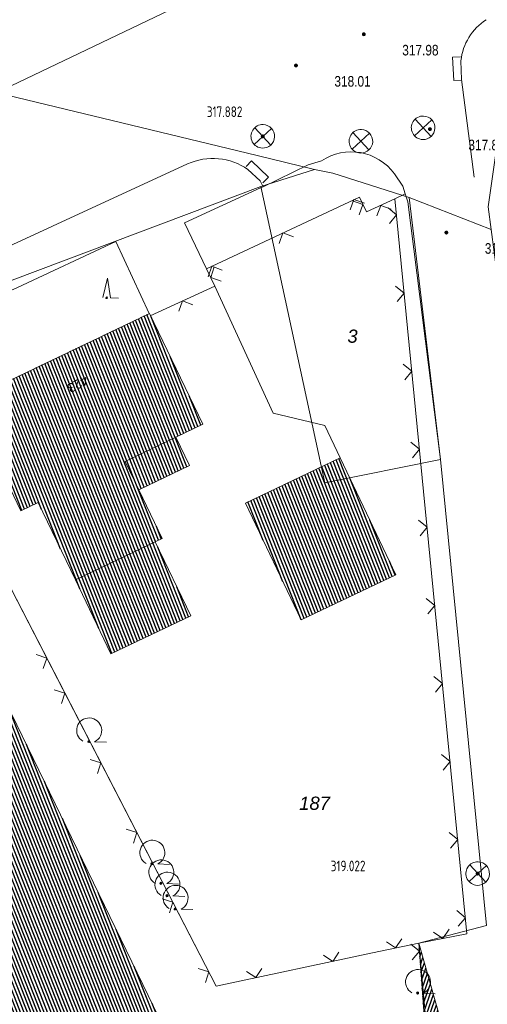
# Model space of a CAD drawing. Header units: metres. Extents: x 345144 to 348639, y 5629211 to 5635235.
# Tile 1049 of 1056: x 347781 to 347811, y 5631483 to 5631546. Entities that reach past the tile are written whole.
import ezdxf
from ezdxf.enums import TextEntityAlignment as Align

# ---------------------------------------------------------------- set-up
doc = ezdxf.new("R2010")
doc.units = ezdxf.units.M
doc.header["$MEASUREMENT"] = 0
for name, color, linetype in [('028 Geländeform', 7, 'Continuous'), ('028 Geländeform Ausg.', 7, 'Continuous'), ('065-066 Ver_Entsorgung', 7, 'Continuous'), ('065-066 Ver_Entsorgung Ausg.', 7, 'Continuous'), ('081-083 Topographie', 7, 'Continuous'), ('AX Flurstück', 7, 'Continuous'), ('AX Gebäude', 7, 'Continuous'), ('Definitionslinie', 7, 'Continuous'), ('Präsentationsobjekt -Text (punktförmig)', 7, 'Continuous')]:
    doc.layers.add(name, color=color, linetype=linetype)
doc.styles.add('ARIAL', font='arial.ttf', dxfattribs={"height": 1})
doc.styles.add('ARIALIT', font='ariali.ttf', dxfattribs={"height": 1})
doc.styles.add('DIN-6776-IT', font='txt', dxfattribs={"height": 1})
pattern_1 = [(111.5294117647, (0, 0), (-0.186045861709, -0.07339575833), [])]

# ---------------------------------------------------------------- blocks, each defined once
blk = doc.blocks.new('alk_3504_nrw')
at = {"color": 134, "lineweight": 5, "true_color": 0x00b2b2, "flags": 128}
for points in [[(-0.729333, -0.684), (-0.707333, -0.707333), (0.707333, 0.707333)], [(-0.707333, 0.707333), (0.707333, -0.707333)]]:
    blk.add_lwpolyline(points, dxfattribs=at)
at = {"color": 134, "lineweight": 5, "true_color": 0x00b2b2}
for start, end in [(90, -90), (-90, 90)]:
    blk.add_arc((0, 0), 1, start, end, dxfattribs=at)
blk = doc.blocks.new('alk_043x_nrw')
h = blk.add_hatch(color=7)
edge = h.paths.add_edge_path(flags=0)
edge.add_arc((0, 0), 1, 180, 360, ccw=False)
edge.add_arc((0, 0), 1, 0, 180, ccw=False)
blk = doc.blocks.new('alk_7100_nrwx2')
at = {"true_color": 0x2e2e2e}
h = blk.add_hatch(color=250, dxfattribs=at)
edge = h.paths.add_edge_path(flags=0)
edge.add_arc((0.024073, -0.597267), 0.057254, 180, 360, ccw=False)
edge.add_arc((0.024073, -0.597267), 0.057255, 0, 180, ccw=False)
at = {"color": 250, "lineweight": 5, "true_color": 0x2e2e2e, "flags": 128}
blk.add_lwpolyline([(0.349382, -0.597267), (1, -0.597267)], dxfattribs=at)
at = {"color": 250, "lineweight": 5, "true_color": 0x2e2e2e}
for centre, radius, start, end in [((0.024073, 0.012362), 0.690995, -61.9148169, -118.0851831), ((0.024073, -0.597267), 0.057255, 0, 180), ((0.024073, -0.597267), 0.057254, 180, 0)]:
    blk.add_arc(centre, radius, start, end, dxfattribs=at)
blk = doc.blocks.new('alk_7200_nrwx2')
at = {"true_color": 0x2e2e2e}
h = blk.add_hatch(color=250, dxfattribs=at)
edge = h.paths.add_edge_path(flags=0)
edge.add_arc((-0.020544, -0.388118), 0.055525, 180, 360, ccw=False)
edge.add_arc((-0.020544, -0.388118), 0.055525, 0, 180, ccw=False)
at = {"color": 250, "lineweight": 5, "true_color": 0x2e2e2e, "flags": 128}
blk.add_lwpolyline([(-0.298168, -0.388118), (-0.020544, 1), (0.257079, -0.388118), (0.812326, -0.388118)], dxfattribs=at)
blk.add_lwpolyline([(-0.298168, -0.388118), (-0.020544, 1), (0.257079, -0.388118), (0.812326, -0.388118)], dxfattribs=at)
at = {"color": 250, "lineweight": 5, "true_color": 0x2e2e2e}
for start, end in [(0, 180), (180, 0)]:
    blk.add_arc((-0.020544, -0.388118), 0.055525, start, end, dxfattribs=at)
blk = doc.blocks.new('swc_strasseneinlauf')
at = {"color": 7, "lineweight": 5, "flags": 128}
blk.add_lwpolyline([(-1, 0), (-1, -0.666667), (1, -0.666667), (1, 0)], dxfattribs=at)

msp = doc.modelspace()

# ---------------------------------------------------------------- hatches: boundary and pattern name
at = {"layer": '028 Geländeform', "true_color": 0xb27500}
h = msp.add_hatch(dxfattribs=at)
h.set_pattern_fill('_USER', color=44, scale=0.2, angle=250.95521515, style=0, pattern_type=0)
h.set_pattern_definition([(250.9552151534, (0, 0), (0.1890527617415, -0.065261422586), [])])
h.paths.add_polyline_path([(347808.117, 5631466.128), (347806.565, 5631487.12), (347806.565, 5631487.12), (347809.182, 5631477.904), (347809.182, 5631477.904), (347809.932, 5631472.211), (347809.932, 5631472.211), (347810.8, 5631463.93), (347810.8, 5631463.93), (347811.831, 5631458.084), (347811.831, 5631458.084), (347812.572, 5631452.838), (347812.572, 5631452.838), (347813.102, 5631447.312), (347813.102, 5631447.312), (347813.305, 5631446.191), (347813.305, 5631446.191), (347813.22, 5631444.733), (347813.22, 5631444.733), (347812.391, 5631443.5), (347812.391, 5631443.5), (347811.003, 5631442.693), (347811.003, 5631442.693), (347809.355, 5631442.618), (347809.355, 5631442.618), (347807.397, 5631443.021), (347807.397, 5631443.021), (347806.339, 5631443.337), (347806.339, 5631443.337), (347804.878, 5631443.374), (347804.878, 5631443.374), (347803.518, 5631443.075), (347803.518, 5631443.075), (347800.908, 5631441.618), (347800.908, 5631441.618), (347799.337, 5631440.455), (347799.337, 5631440.455), (347798.358, 5631439.662), (347798.358, 5631439.662), (347797.755, 5631439.245), (347797.755, 5631439.245), (347797.2, 5631438.884), (347797.2, 5631438.884), (347797.46, 5631439.695), (347797.46, 5631439.695), (347799.247, 5631441.499), (347799.247, 5631441.499), (347801.231, 5631442.646), (347801.231, 5631442.646), (347803.472, 5631444.663), (347803.472, 5631444.663), (347804.569, 5631445.838), (347804.569, 5631445.838), (347806.583, 5631447.108), (347806.583, 5631447.108), (347808.328, 5631447.793), (347808.328, 5631447.793), (347809.034, 5631448.639), (347809.034, 5631448.639), (347809.202, 5631449.882), (347809.202, 5631449.882), (347809.053, 5631452.534), (347809.053, 5631452.534), (347808.649, 5631457.444), (347808.649, 5631457.444), (347808.423, 5631460.991), (347808.423, 5631460.991)], flags=0)
at = {"layer": 'AX Gebäude', "true_color": 0x4f4f4f}
h = msp.add_hatch(dxfattribs=at)
h.set_pattern_fill('_USER', color=251, scale=0.2, angle=111.52941176, style=0, pattern_type=0)
h.set_pattern_definition(pattern_1)
h.paths.add_polyline_path([(347788.733, 5631516.013), (347790.22, 5631512.913), (347789.78, 5631512.702), (347784.701, 5631510.266), (347782.335, 5631515.2), (347781.234, 5631514.672), (347777.859, 5631521.708), (347789.424, 5631527.255), (347792.817, 5631520.182), (347791.099, 5631519.358), (347787.871, 5631517.81)], flags=0)
h = msp.add_hatch(dxfattribs=at)
h.set_pattern_fill('_USER', color=251, scale=0.2, angle=111.52941176, style=0, pattern_type=0)
h.set_pattern_definition(pattern_1)
h.paths.add_polyline_path([(347788.733, 5631516.013), (347787.871, 5631517.81), (347791.099, 5631519.358), (347791.961, 5631517.561)], flags=0)
h = msp.add_hatch(dxfattribs=at)
h.set_pattern_fill('_USER', color=251, scale=0.2, angle=111.52941176, style=0, pattern_type=0)
h.set_pattern_definition(pattern_1)
h.paths.add_polyline_path([(347795.524, 5631515.159), (347801.569, 5631518.039), (347805.115, 5631510.596), (347799.07, 5631507.716)], flags=0)
h = msp.add_hatch(dxfattribs=at)
h.set_pattern_fill('_USER', color=251, scale=0.2, angle=111.52941176, style=0, pattern_type=0)
h.set_pattern_definition(pattern_1)
h.paths.add_polyline_path([(347784.701, 5631510.266), (347789.78, 5631512.702), (347792.043, 5631507.983), (347786.965, 5631505.547)], flags=0)
h = msp.add_hatch(dxfattribs=at)
h.set_pattern_fill('_USER', color=251, scale=0.2, angle=111.52941176, style=0, pattern_type=0)
h.set_pattern_definition(pattern_1)
h.paths.add_polyline_path([(347775.166, 5631508.881), (347776.776, 5631509.663), (347791.085, 5631480.2), (347790.595, 5631479.962), (347777.267, 5631473.48), (347776.673, 5631473.189), (347768.165, 5631490.445), (347765.845, 5631495.303), (347762.311, 5631501.157), (347761.549, 5631502.323), (347762.048, 5631502.907), (347764.334, 5631503.972), (347765.522, 5631504.028), (347765.759, 5631503.54), (347775.473, 5631508.249)], flags=0)

# ---------------------------------------------------------------- linework, layer by layer
at = {"layer": '081-083 Topographie', "color": 7, "linetype": 'Continuous', "lineweight": 5, "flags": 128}
for points in [[(347809.25, 5631543.354), (347809.293, 5631542.148)], [(347809.293, 5631542.148), (347810.104, 5631535.932)], [(347795.692, 5631536.422), (347796.464, 5631535.7), (347796.464, 5631535.7), (347796.648, 5631535.318), (347796.648, 5631535.318), (347799.524, 5631536.715), (347799.524, 5631536.715), (347800.371, 5631536.968)], [(347684.429, 5631485.255), (347700.412, 5631493.666), (347700.412, 5631493.666), (347723.263, 5631504.912), (347723.263, 5631504.912), (347766.029, 5631524.863), (347766.029, 5631524.863), (347791.845, 5631536.778)], [(347805.018, 5631536.143), (347805.544, 5631535.36), (347805.544, 5631535.36), (347805.708, 5631534.863), (347805.708, 5631534.863), (347805.871, 5631534.367), (347805.871, 5631534.367), (347807.941, 5631517.943)], [(347796.648, 5631535.318), (347796.541, 5631535.269), (347796.541, 5631535.269), (347791.655, 5631533.019), (347791.655, 5631533.019), (347793.048, 5631530.092)], [(347789.47, 5631527.104), (347793.584, 5631528.991), (347793.584, 5631528.991), (347793.048, 5631530.092), (347793.048, 5631530.092), (347802.784, 5631534.668), (347802.784, 5631534.668), (347803.23, 5631533.718), (347803.23, 5631533.718), (347805.052, 5631534.558)], [(347805.052, 5631534.558), (347805.708, 5631534.863)], [(347806.565, 5631487.12), (347809.633, 5631487.705), (347809.633, 5631487.705), (347805.052, 5631534.558)], [(347789.406, 5631527.235), (347787.286, 5631531.827), (347787.286, 5631531.827), (347781.016, 5631528.897), (347781.016, 5631528.897), (347776.975, 5631527.09), (347776.975, 5631527.09), (347772.799, 5631525.362), (347772.799, 5631525.362), (347775.299, 5631520.372)], [(347793.584, 5631528.991), (347797.3, 5631520.892), (347797.3, 5631520.892), (347800.575, 5631520.116), (347800.575, 5631520.116), (347801.569, 5631518.04)], [(347775.299, 5631520.372), (347779.897, 5631511.06), (347779.897, 5631511.06), (347783.56, 5631503.959), (347783.56, 5631503.959), (347793.662, 5631484.378), (347793.662, 5631484.378), (347803.623, 5631486.495), (347803.623, 5631486.495), (347806.565, 5631487.12)], [(347806.565, 5631487.12), (347808.117, 5631466.128)]]:
    msp.add_lwpolyline(points, dxfattribs=at)
at = {"layer": '081-083 Topographie', "color": 7, "linetype": 'Continuous', "lineweight": 5}
for centre, radius, start, end in [((347812.798, 5631542.972), 3.568505, 122.85291223, 173.85484791), ((347793.455, 5631533.208), 3.916248, 55.16141068, 114.27444113), ((347802.268, 5631534.153), 3.39453, 35.89086648, 123.97563118)]:
    msp.add_arc(centre, radius, start, end, dxfattribs=at)
at = {"layer": 'AX Flurstück', "color": 8, "linetype": 'Continuous', "lineweight": 13, "true_color": 0x808080, "flags": 128}
for points in [[(347770.878, 5631588.868), (347784.248, 5631582.221), (347790.405, 5631579.089), (347816.061, 5631569.171), (347814.072, 5631555.597), (347810.981, 5631534.044), (347811.175, 5631532.607), (347805.954, 5631534.638), (347801.088, 5631536.186), (347799.931, 5631536.426), (347796.284, 5631537.306), (347775.412, 5631542.342)], [(347775.412, 5631542.342), (347796.284, 5631537.306), (347799.931, 5631536.426), (347796.506, 5631535.334), (347779.197, 5631528.816)], [(347807.942, 5631517.942), (347800.582, 5631516.448), (347796.506, 5631535.334), (347799.931, 5631536.426), (347801.088, 5631536.186), (347805.954, 5631534.638), (347807.942, 5631517.942)], [(347796.506, 5631535.334), (347800.582, 5631516.448), (347807.942, 5631517.942), (347810.877, 5631488.25), (347806.565, 5631487.12), (347803.623, 5631486.495), (347793.662, 5631484.378), (347779.897, 5631511.059), (347772.191, 5631525.77), (347779.197, 5631528.816), (347796.506, 5631535.334)], [(347811.684, 5631431.407), (347808.473, 5631466.131), (347806.565, 5631487.12), (347810.877, 5631488.25), (347807.942, 5631517.942), (347805.954, 5631534.638), (347811.175, 5631532.607), (347811.37, 5631531.161), (347811.715, 5631528.607), (347812.048, 5631526.142), (347813.238, 5631517.343), (347813.986, 5631511.794), (347814.025, 5631511.507), (347814.799, 5631506.178), (347817.819, 5631485.354), (347816.987, 5631484.337)], [(347793.662, 5631484.378), (347803.623, 5631486.495), (347806.565, 5631487.12), (347808.473, 5631466.131), (347783.691, 5631465.966), (347767.663, 5631466.062), (347767.088, 5631466.066), (347766.069, 5631468.237), (347764.692, 5631477.148), (347764.432, 5631478.397), (347768.4, 5631490.112), (347765.845, 5631495.303), (347762.311, 5631501.157), (347752.665, 5631517.133), (347765.481, 5631522.633), (347772.191, 5631525.77), (347779.897, 5631511.059), (347793.662, 5631484.378)]]:
    msp.add_lwpolyline(points, dxfattribs=at)
at = {"layer": 'AX Gebäude', "color": 7, "linetype": 'Continuous', "lineweight": 5, "flags": 128}
for points in [[(347788.733, 5631516.013), (347790.22, 5631512.913), (347789.78, 5631512.702), (347784.701, 5631510.266), (347782.335, 5631515.2), (347781.234, 5631514.672), (347777.859, 5631521.708), (347789.424, 5631527.255), (347792.817, 5631520.182), (347791.099, 5631519.358), (347787.871, 5631517.81), (347788.733, 5631516.013)], [(347788.733, 5631516.013), (347787.871, 5631517.81), (347791.099, 5631519.358), (347791.961, 5631517.561), (347788.733, 5631516.013)], [(347795.524, 5631515.159), (347801.569, 5631518.039), (347805.115, 5631510.596), (347799.07, 5631507.716), (347795.524, 5631515.159)], [(347784.701, 5631510.266), (347789.78, 5631512.702), (347792.043, 5631507.983), (347786.965, 5631505.547), (347784.701, 5631510.266)], [(347775.166, 5631508.881), (347776.776, 5631509.663), (347791.085, 5631480.2), (347790.595, 5631479.962), (347777.267, 5631473.48), (347776.673, 5631473.189), (347768.165, 5631490.445), (347765.845, 5631495.303), (347762.311, 5631501.157), (347761.549, 5631502.323), (347762.048, 5631502.907), (347764.334, 5631503.972), (347765.522, 5631504.028), (347765.759, 5631503.54), (347775.473, 5631508.249), (347775.166, 5631508.881)]]:
    msp.add_lwpolyline(points, dxfattribs=at)
at = {"layer": 'Definitionslinie', "color": 219, "linetype": 'Continuous', "lineweight": 5, "true_color": 0x5c3d57, "flags": 128}
msp.add_lwpolyline([(347814.938, 5631565.07), (347812.157, 5631557.932), (347811.47, 5631556.866), (347810.491, 5631556.124), (347800.124, 5631551.199), (347791.68, 5631547.052), (347770.458, 5631536.912)], dxfattribs=at)
at = {"layer": 'Definitionslinie', "color": 7, "linetype": 'Continuous', "lineweight": 5, "flags": 128}
for points in [[(347809.25, 5631543.354), (347809.293, 5631542.148)], [(347809.293, 5631542.148), (347810.104, 5631535.932)], [(347799.524, 5631536.715), (347800.371, 5631536.968)], [(347766.029, 5631524.863), (347791.845, 5631536.778)], [(347795.692, 5631536.422), (347796.464, 5631535.7)], [(347796.648, 5631535.318), (347799.524, 5631536.715)], [(347796.464, 5631535.7), (347796.648, 5631535.318)], [(347805.018, 5631536.143), (347805.544, 5631535.36)], [(347791.655, 5631533.019), (347796.541, 5631535.269)], [(347796.541, 5631535.269), (347796.648, 5631535.318)], [(347805.544, 5631535.36), (347805.708, 5631534.863)], [(347793.048, 5631530.092), (347802.784, 5631534.668)], [(347803.106, 5631534.267), (347802.441, 5631534.507), (347802.201, 5631533.842)], [(347803.106, 5631534.267), (347802.441, 5631534.507), (347802.201, 5631533.842)], [(347802.784, 5631534.668), (347803.23, 5631533.718)], [(347803.23, 5631533.718), (347805.052, 5631534.558)], [(347805.052, 5631534.558), (347805.708, 5631534.863)], [(347805.052, 5631534.558), (347809.633, 5631487.705)], [(347805.708, 5631534.863), (347805.871, 5631534.367)], [(347802.767, 5631533.528), (347803.007, 5631534.193), (347802.342, 5631534.433)], [(347802.767, 5631533.528), (347803.007, 5631534.193), (347802.342, 5631534.433)], [(347804.804, 5631533.893), (347804.141, 5631534.138), (347803.896, 5631533.475)], [(347804.804, 5631533.893), (347804.141, 5631534.138), (347803.896, 5631533.475)], [(347804.704, 5631532.978), (347805.153, 5631533.525), (347804.607, 5631533.974)], [(347804.704, 5631532.978), (347805.153, 5631533.525), (347804.607, 5631533.974)], [(347805.871, 5631534.367), (347807.941, 5631517.943)], [(347791.655, 5631533.019), (347793.048, 5631530.092)], [(347798.581, 5631532.14), (347797.916, 5631532.38), (347797.676, 5631531.715)], [(347798.581, 5631532.14), (347797.916, 5631532.38), (347797.676, 5631531.715)], [(347781.016, 5631528.897), (347787.286, 5631531.827)], [(347787.286, 5631531.827), (347789.406, 5631527.235)], [(347793.048, 5631530.092), (347793.584, 5631528.991)], [(347794.056, 5631530.013), (347793.391, 5631530.253), (347793.151, 5631529.588)], [(347794.056, 5631530.013), (347793.391, 5631530.253), (347793.151, 5631529.588)], [(347793.547, 5631530.21), (347793.316, 5631529.542), (347793.984, 5631529.311)], [(347793.547, 5631530.21), (347793.316, 5631529.542), (347793.984, 5631529.311)], [(347789.47, 5631527.104), (347793.584, 5631528.991)], [(347793.584, 5631528.991), (347797.3, 5631520.892)], [(347805.191, 5631528.002), (347805.64, 5631528.548), (347805.093, 5631528.997)], [(347805.191, 5631528.002), (347805.64, 5631528.548), (347805.093, 5631528.997)], [(347792.19, 5631527.801), (347791.527, 5631528.048), (347791.281, 5631527.385)], [(347792.19, 5631527.801), (347791.527, 5631528.048), (347791.281, 5631527.385)], [(347805.677, 5631523.026), (347806.126, 5631523.572), (347805.58, 5631524.021)], [(347805.677, 5631523.026), (347806.126, 5631523.572), (347805.58, 5631524.021)], [(347797.3, 5631520.892), (347800.575, 5631520.116)], [(347800.575, 5631520.116), (347801.569, 5631518.04)], [(347806.164, 5631518.05), (347806.613, 5631518.596), (347806.066, 5631519.045)], [(347806.164, 5631518.05), (347806.613, 5631518.596), (347806.066, 5631519.045)], [(347806.65, 5631513.073), (347807.099, 5631513.62), (347806.553, 5631514.069)], [(347806.65, 5631513.073), (347807.099, 5631513.62), (347806.553, 5631514.069)], [(347779.897, 5631511.06), (347783.56, 5631503.959)], [(347807.137, 5631508.097), (347807.586, 5631508.643), (347807.039, 5631509.092)], [(347807.137, 5631508.097), (347807.586, 5631508.643), (347807.039, 5631509.092)], [(347782.66, 5631504.614), (347782.875, 5631505.288), (347782.201, 5631505.503)], [(347782.66, 5631504.614), (347782.875, 5631505.288), (347782.201, 5631505.503)], [(347783.56, 5631503.959), (347793.662, 5631484.378)], [(347807.623, 5631503.121), (347808.072, 5631503.667), (347807.526, 5631504.116)], [(347807.623, 5631503.121), (347808.072, 5631503.667), (347807.526, 5631504.116)], [(347783.811, 5631502.382), (347784.026, 5631503.056), (347783.353, 5631503.271)], [(347783.811, 5631502.382), (347784.026, 5631503.056), (347783.353, 5631503.271)], [(347786.103, 5631497.938), (347786.319, 5631498.612), (347785.645, 5631498.827)], [(347786.103, 5631497.938), (347786.319, 5631498.612), (347785.645, 5631498.827)], [(347808.11, 5631498.145), (347808.559, 5631498.691), (347808.013, 5631499.14)], [(347808.11, 5631498.145), (347808.559, 5631498.691), (347808.013, 5631499.14)], [(347788.396, 5631493.495), (347788.611, 5631494.169), (347787.937, 5631494.384)], [(347788.396, 5631493.495), (347788.611, 5631494.169), (347787.937, 5631494.384)], [(347808.596, 5631493.168), (347809.045, 5631493.715), (347808.499, 5631494.164)], [(347808.596, 5631493.168), (347809.045, 5631493.715), (347808.499, 5631494.164)], [(347790.688, 5631489.051), (347790.903, 5631489.725), (347790.23, 5631489.94)], [(347790.688, 5631489.051), (347790.903, 5631489.725), (347790.23, 5631489.94)], [(347809.083, 5631488.192), (347809.532, 5631488.738), (347808.986, 5631489.187)], [(347809.083, 5631488.192), (347809.532, 5631488.738), (347808.986, 5631489.187)], [(347804.501, 5631487.193), (347805.094, 5631486.808), (347805.479, 5631487.4)], [(347804.501, 5631487.193), (347805.094, 5631486.808), (347805.479, 5631487.4)], [(347806.565, 5631487.12), (347809.633, 5631487.705)], [(347807.514, 5631487.81), (347808.099, 5631487.413), (347808.497, 5631487.997)], [(347807.514, 5631487.81), (347808.099, 5631487.413), (347808.497, 5631487.997)], [(347803.623, 5631486.495), (347806.565, 5631487.12)], [(347806.142, 5631486.061), (347806.604, 5631486.597), (347806.068, 5631487.059)], [(347806.142, 5631486.061), (347806.604, 5631486.597), (347806.068, 5631487.059)], [(347806.565, 5631487.12), (347808.117, 5631466.128)], [(347793.662, 5631484.378), (347803.623, 5631486.495)], [(347800.495, 5631486.341), (347801.088, 5631485.956), (347801.473, 5631486.549)], [(347800.495, 5631486.341), (347801.088, 5631485.956), (347801.473, 5631486.549)], [(347792.981, 5631484.608), (347793.196, 5631485.281), (347792.522, 5631485.497)], [(347792.981, 5631484.608), (347793.196, 5631485.281), (347792.522, 5631485.497)], [(347795.604, 5631485.302), (347796.197, 5631484.917), (347796.582, 5631485.51)], [(347795.604, 5631485.302), (347796.197, 5631484.917), (347796.582, 5631485.51)]]:
    msp.add_lwpolyline(points, dxfattribs=at)
at = {"layer": 'Definitionslinie', "color": 44, "linetype": 'Continuous', "lineweight": 5, "true_color": 0xb27500, "flags": 128}
for points in [[(347806.565, 5631487.12), (347808.117, 5631466.128)], [(347806.565, 5631487.12), (347809.182, 5631477.904)]]:
    msp.add_lwpolyline(points, dxfattribs=at)
at = {"layer": 'Definitionslinie', "color": 7, "linetype": 'Continuous', "lineweight": 5}
for centre, radius, start, end in [((347812.798, 5631542.972), 3.568505, 122.85291223, 173.85484791), ((347793.455, 5631533.208), 3.916248, 55.16141068, 114.27444113), ((347802.268, 5631534.153), 3.39453, 35.89086648, 123.97563118)]:
    msp.add_arc(centre, radius, start, end, dxfattribs=at)

# ---------------------------------------------------------------- block references
at = {"layer": '028 Geländeform', "xscale": 0.125, "yscale": 0.125, "rotation": -2.326609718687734}
for p in [(347803.068, 5631545.042), (347798.747, 5631543.053), (347807.277, 5631538.996), (347796.631, 5631538.534), (347808.323, 5631532.402), (347810.318, 5631491.548)]:
    msp.add_blockref('alk_043x_nrw', p, dxfattribs=at)
at = {"layer": '065-066 Ver_Entsorgung', "xscale": 0.75, "yscale": 0.75, "rotation": -2.326609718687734}
for p in [(347806.842, 5631539.082), (347796.631, 5631538.534), (347802.884, 5631538.22), (347810.318, 5631491.548)]:
    msp.add_blockref('alk_3504_nrw', p, dxfattribs=at)
at = {"layer": '065-066 Ver_Entsorgung Ausg.', "xscale": 0.75, "yscale": 0.75}
for p, rotation in [((347809.26, 5631542.86), -86.9340268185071), ((347796.107, 5631536.095), 136.0789087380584)]:
    msp.add_blockref('swc_strasseneinlauf', p, dxfattribs=dict(at, rotation=rotation))
at = {"layer": '081-083 Topographie'}
for name, p, xscale, yscale, rotation in [('alk_7200_nrwx2', (347786.725, 5631528.597), 0.9005, 0.9005, -2.326609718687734), ('alk_7100_nrwx2', (347785.551, 5631500.66), 1.15275, 1.15275, -2.326609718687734), ('alk_7100_nrwx2', (347789.574, 5631492.866), 1.15275, 1.15275, -2.326609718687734), ('alk_7100_nrwx2', (347790.146, 5631491.617), 1.15275, 1.15275, -2.326036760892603), ('alk_7100_nrwx2', (347790.537, 5631490.833), 1.15275, 1.15275, -2.326609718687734), ('alk_7100_nrwx2', (347791.053, 5631489.991), 1.15275, 1.15275, -2.326609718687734), ('alk_7100_nrwx2', (347806.493, 5631484.629), 1.15275, 1.15275, -2.326609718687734)]:
    msp.add_blockref(name, p, dxfattribs=dict(at, xscale=xscale, yscale=yscale, rotation=rotation))

# ---------------------------------------------------------------- texts
at = {"layer": '028 Geländeform Ausg.', "color": 44, "true_color": 0xb27500, "style": 'ARIAL', "width": 0.8}
for s, height, p in [('317.98', 0.6761367, (347805.515, 5631543.691)), ('318.01', 0.6761367, (347801.194, 5631541.703)), ('317.88', 0.6761367, (347809.724, 5631537.646)), ('318.11', 0.6761366, (347810.77, 5631531.052))]:
    msp.add_text(s, height=height, dxfattribs=at).set_placement(p)
at = {"layer": '065-066 Ver_Entsorgung Ausg.', "color": 134, "true_color": 0x00b2b2, "style": 'DIN-6776-IT', "width": 0.8}
for s, p in [('317.882', (347793.071, 5631539.766)), ('319.022', (347800.961, 5631491.699))]:
    msp.add_text(s, height=0.6762, dxfattribs=at).set_placement(p)
at = {"layer": 'Präsentationsobjekt -Text (punktförmig)', "color": 8, "true_color": 0x808080, "style": 'ARIALIT'}
for s, p in [('3', (347802.348, 5631525.8)), ('187', (347799.932, 5631496.033))]:
    msp.add_text(s, height=0.8421, dxfattribs=at).set_placement(p, align=Align.MIDDLE_CENTER)
at = {"layer": 'Präsentationsobjekt -Text (punktförmig)', "color": 7, "style": 'ARIAL'}
msp.add_text('423', height=0.5894701, rotation=-152.01632538, dxfattribs=at).set_placement((347784.717, 5631523.001), align=Align.CENTER)

doc.saveas('drawing.dxf')
